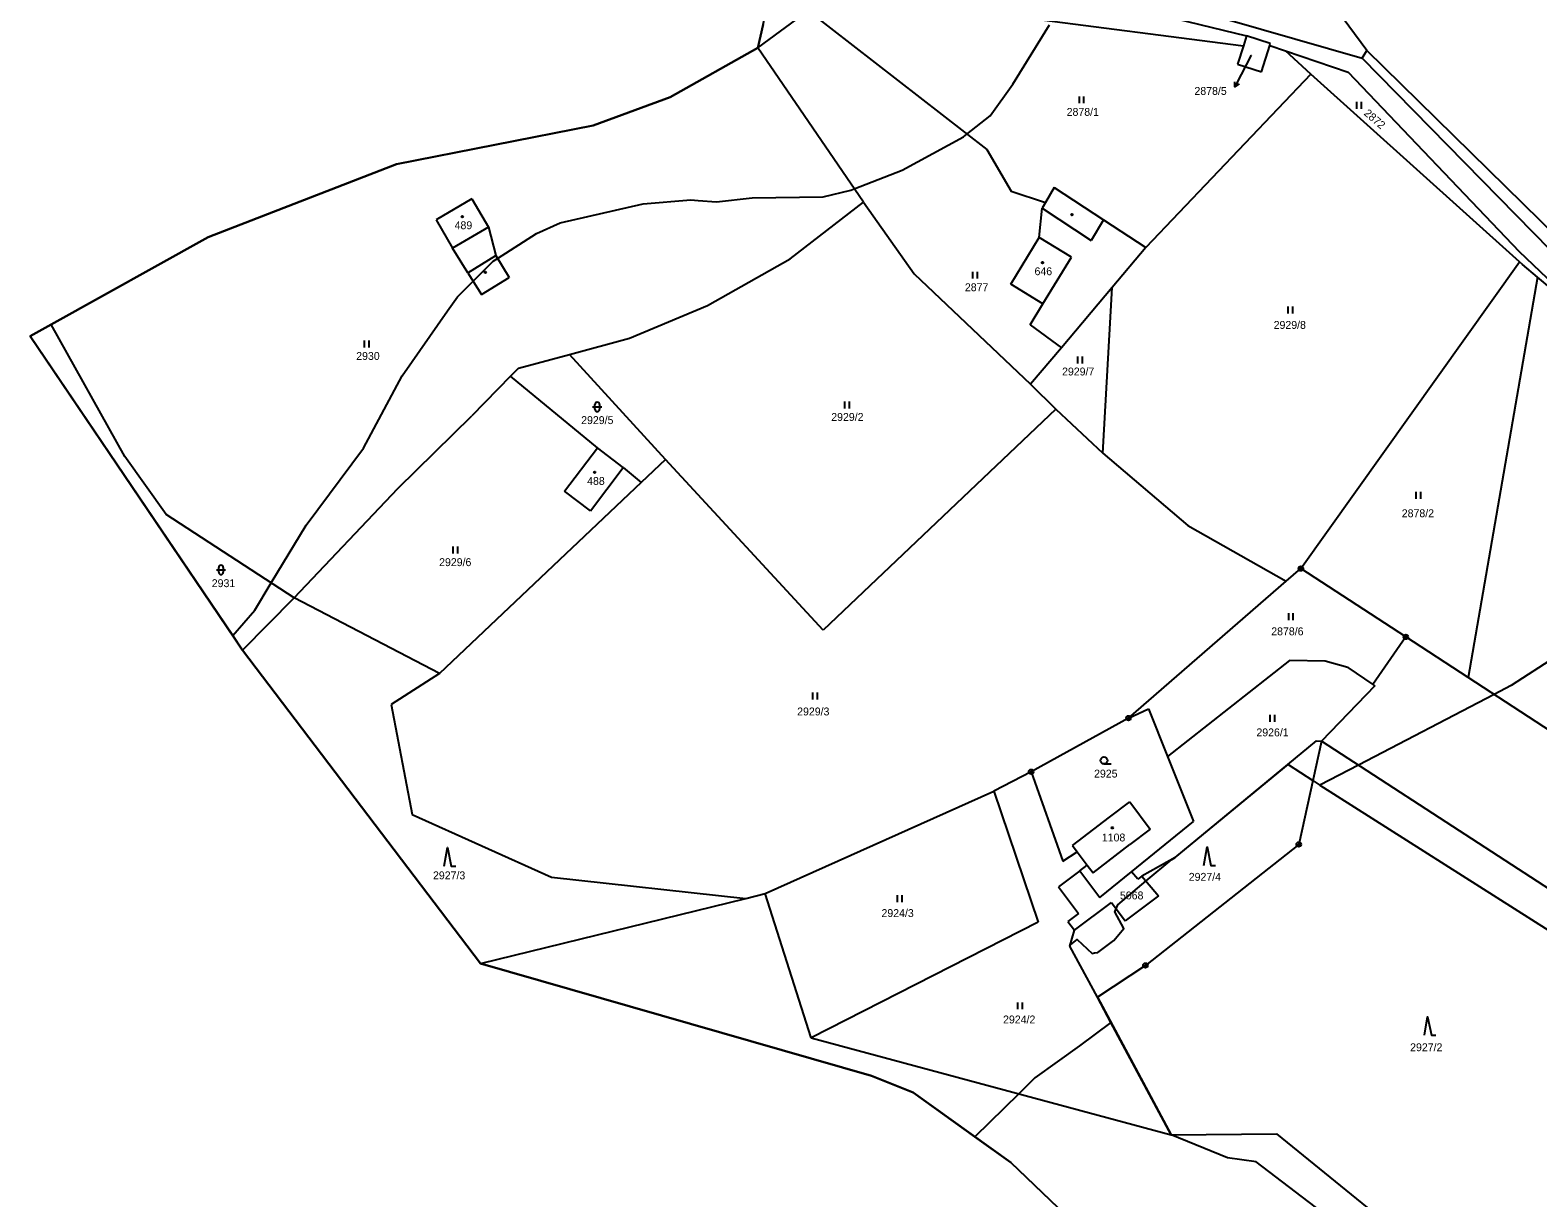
# Model space of a CAD drawing. Extents: x -439246 to -433691, y -1130252 to -1121148.
# Drawn here: x -439246.2 to -438921.2, y -1123867 to -1123615.3 of the extents above; entities that cross this region are included whole.
import ezdxf

# ---------------------------------------------------------------- set-up
doc = ezdxf.new("R2010")
doc.units = 0
for name, color, linetype in [('Vrstva 1', 7, 'Continuous'), ('Vrstva 13', 7, 'Continuous'), ('Vrstva 16', 7, 'Continuous'), ('Vrstva 18', 7, 'Continuous'), ('Vrstva 19', 7, 'Continuous'), ('Vrstva 24', 7, 'Continuous'), ('Vrstva 25', 7, 'Continuous'), ('Vrstva 3', 7, 'Continuous'), ('Vrstva 37', 7, 'Continuous'), ('Vrstva 4', 7, 'Continuous'), ('Vrstva 52', 7, 'Continuous'), ('Vrstva 6', 7, 'Continuous')]:
    doc.layers.add(name, color=color, linetype=linetype)

msp = doc.modelspace()

# ---------------------------------------------------------------- linework, layer by layer
at = {"layer": 'Vrstva 1'}
for p, q in [((-438967.8, -1123768.5), (-438972.71, -1123790.79)), ((-439013.52, -1123784.93), (-439009.12, -1123781.63)), ((-439009.12, -1123781.63), (-439004.7, -1123787.49)), ((-439004.7, -1123787.49), (-439009.08, -1123790.81)), ((-438972.71, -1123790.79), (-439005.76, -1123816.86)), ((-439016.11, -1123823.7), (-439022.02, -1123812.68)), ((-439005.76, -1123816.86), (-439016.11, -1123823.7)), ((-439016.11, -1123823.7), (-439000.21, -1123853.34))]:
    msp.add_line(p, q, dxfattribs=at)
for points in [[(-439059.67, -1123598.09), (-438983.99, -1123616.54)], [(-439089.28, -1123619.1), (-439078.49, -1123611.1)], [(-439078.49, -1123611.1), (-439039.96, -1123640.99)], [(-438957.99, -1123619.67), (-438965.77, -1123609.16)], [(-439032.56, -1123612.51), (-438984.64, -1123618.64)], [(-438988.05, -1123613), (-438959, -1123621.33)], [(-438983.99, -1123616.54), (-438984.64, -1123618.64)], [(-438978.84, -1123618.15), (-438983.99, -1123616.54)], [(-439066.56, -1123652.33), (-439089.28, -1123619.1)], [(-438984.64, -1123618.64), (-438985.9, -1123622.65)], [(-438980.74, -1123624.26), (-438978.97, -1123618.59)], [(-438978.97, -1123618.59), (-438978.84, -1123618.15)], [(-438978.97, -1123618.59), (-438975.56, -1123619.74)], [(-438970.11, -1123624.76), (-438975.56, -1123619.74)], [(-438975.56, -1123619.74), (-438962.03, -1123624.32)], [(-438959, -1123621.33), (-438957.99, -1123619.67)], [(-438901.81, -1123674.77), (-438957.99, -1123619.67)], [(-438985.9, -1123622.65), (-438980.74, -1123624.26)], [(-438962.03, -1123624.32), (-438925.2, -1123663.02)], [(-438903.71, -1123677.76), (-438959, -1123621.33)], [(-438970.11, -1123624.76), (-439005.63, -1123662.17)], [(-438925.14, -1123665.23), (-438970.11, -1123624.76)], [(-439039.96, -1123640.99), (-439034.71, -1123650.03)], [(-439034.71, -1123650.03), (-439027.32, -1123652.42)], [(-439025.44, -1123649.18), (-439027.32, -1123652.42)], [(-439025.44, -1123649.18), (-439014.82, -1123656.14)], [(-439150.93, -1123651.64), (-439158.68, -1123656.14)], [(-439150.93, -1123651.64), (-439147.37, -1123657.78)], [(-439082.3, -1123664.56), (-439066.56, -1123652.33)], [(-439066.56, -1123652.33), (-439055.59, -1123667.82)], [(-439028.63, -1123659.97), (-439028.04, -1123653.67)], [(-439027.32, -1123652.42), (-439028.04, -1123653.67)], [(-439158.68, -1123656.14), (-439155.12, -1123662.28)], [(-439014.82, -1123656.14), (-439005.63, -1123662.17)], [(-439147.37, -1123657.78), (-439145.8, -1123663.87)], [(-439034.78, -1123670.05), (-439028.63, -1123659.97)], [(-439151.81, -1123667.56), (-439155.12, -1123662.28)], [(-439005.63, -1123662.17), (-439012.89, -1123670.75)], [(-438925.2, -1123663.02), (-438905.79, -1123681.46)], [(-439145.8, -1123663.87), (-439142.9, -1123668.6)], [(-439100.17, -1123674.66), (-439082.3, -1123664.56)], [(-438972.24, -1123731.34), (-438925.14, -1123665.23)], [(-438924.44, -1123665.83), (-438925.14, -1123665.23)], [(-438921.21, -1123668.53), (-438924.44, -1123665.83)], [(-439151.81, -1123667.56), (-439148.91, -1123672.29)], [(-439148.91, -1123672.29), (-439142.9, -1123668.6)], [(-439055.59, -1123667.82), (-439030.53, -1123691.61)], [(-439027.86, -1123674.27), (-439034.78, -1123670.05)], [(-438921.21, -1123668.53), (-438936.16, -1123754.83)], [(-438905.79, -1123681.46), (-438921.21, -1123668.53)], [(-439012.89, -1123670.75), (-439023.88, -1123683.75)], [(-439116.95, -1123681.67), (-439100.17, -1123674.66)], [(-439030.62, -1123678.79), (-439027.86, -1123674.27)], [(-439225.78, -1123707.16), (-439241.65, -1123678.72)], [(-439030.62, -1123678.79), (-439023.88, -1123683.75)], [(-439129.91, -1123685.17), (-439116.95, -1123681.67)], [(-439140.91, -1123688.14), (-439129.91, -1123685.17)], [(-439109.23, -1123707.84), (-439129.91, -1123685.17)], [(-439023.88, -1123683.75), (-439030.53, -1123691.61)], [(-439140.91, -1123688.14), (-439142.6, -1123689.88)], [(-439142.6, -1123689.88), (-439150.94, -1123698.42)], [(-439123.9, -1123705.3), (-439142.6, -1123689.88)], [(-439030.53, -1123691.61), (-439025.06, -1123697)], [(-439166.93, -1123714.05), (-439150.94, -1123698.42)], [(-439025.06, -1123697), (-439075.23, -1123744.63)], [(-439130.96, -1123714.67), (-439123.9, -1123705.3)], [(-439118.35, -1123709.54), (-439123.9, -1123705.3)], [(-439216.83, -1123719.68), (-439225.78, -1123707.16)], [(-439109.23, -1123707.84), (-439114.44, -1123712.77)], [(-439075.23, -1123744.63), (-439109.23, -1123707.84)], [(-439125.41, -1123718.91), (-439118.35, -1123709.54)], [(-439118.35, -1123709.54), (-439114.44, -1123712.77)], [(-439189.26, -1123737.65), (-439166.93, -1123714.05)], [(-439114.44, -1123712.77), (-439157.93, -1123753.93)], [(-439125.41, -1123718.91), (-439130.96, -1123714.67)], [(-439189.26, -1123737.65), (-439216.83, -1123719.68)], [(-438975.39, -1123734.07), (-438972.24, -1123731.34)], [(-438949.62, -1123746.06), (-438972.24, -1123731.34)], [(-439009.4, -1123763.56), (-438975.39, -1123734.07)], [(-439200.39, -1123748.91), (-439189.26, -1123737.65)], [(-439157.93, -1123753.93), (-439189.26, -1123737.65)], [(-438949.62, -1123746.06), (-438956.74, -1123756.3)], [(-438936.16, -1123754.83), (-438949.62, -1123746.06)], [(-438974.71, -1123751.16), (-439000.98, -1123771.81)], [(-438967.04, -1123751.29), (-438974.71, -1123751.16)], [(-438962.14, -1123752.63), (-438967.04, -1123751.29)], [(-439157.93, -1123753.93), (-439168.35, -1123760.66)], [(-438962.14, -1123752.63), (-438956.74, -1123756.3)], [(-438956.28, -1123756.61), (-438967.8, -1123768.5)], [(-438956.74, -1123756.3), (-438956.28, -1123756.61)], [(-438910.17, -1123771.74), (-438936.16, -1123754.83)], [(-439168.35, -1123760.66), (-439163.84, -1123784.35)], [(-439009.4, -1123763.56), (-439030.4, -1123775.13)], [(-439009.4, -1123763.56), (-439005.09, -1123761.53)], [(-439005.09, -1123761.53), (-439000.98, -1123771.81)], [(-438999.34, -1123793.58), (-438968.84, -1123768.45)], [(-438968.84, -1123768.45), (-438967.8, -1123768.5)], [(-438894.39, -1123816.23), (-438967.8, -1123768.5)], [(-439000.98, -1123771.81), (-438995.36, -1123785.85)], [(-439030.4, -1123775.13), (-439038.46, -1123779.31)], [(-439030.4, -1123775.13), (-439023.55, -1123794.39)], [(-439087.69, -1123801.34), (-439038.46, -1123779.31)], [(-439038.46, -1123779.31), (-439028.84, -1123807.51)], [(-439163.84, -1123784.35), (-439133.8, -1123797.84)], [(-439021.47, -1123791.04), (-439013.52, -1123784.93)], [(-439008.73, -1123796.68), (-438995.36, -1123785.85)], [(-439023.55, -1123794.39), (-439020.44, -1123792.39)], [(-439021.47, -1123791.04), (-439020.44, -1123792.39)], [(-439020.44, -1123792.39), (-439018.29, -1123795.25)], [(-439017.03, -1123796.92), (-439009.08, -1123790.81)], [(-439019.88, -1123796.45), (-439024.52, -1123799.93)], [(-439019.88, -1123796.45), (-439018.29, -1123795.25)], [(-439019.88, -1123796.45), (-439015.56, -1123802.2)], [(-439018.29, -1123795.25), (-439017.03, -1123796.92)], [(-439015.56, -1123802.2), (-439008.73, -1123796.68)], [(-439007.41, -1123798.29), (-439008.73, -1123796.68)], [(-438999.34, -1123793.58), (-439006.5, -1123797.59)], [(-439133.8, -1123797.84), (-439091.86, -1123802.42)], [(-439024.52, -1123799.93), (-439020.19, -1123805.69)], [(-439006.5, -1123797.59), (-439007.41, -1123798.29)], [(-439006.5, -1123797.59), (-439002.96, -1123801.87)], [(-439091.86, -1123802.42), (-439087.69, -1123801.34)], [(-439077.81, -1123832.48), (-439087.69, -1123801.34)], [(-439021.03, -1123809.29), (-439013.08, -1123803.31)], [(-439013.08, -1123803.31), (-439010.12, -1123807.25)], [(-439002.96, -1123801.87), (-439010.12, -1123807.25)], [(-439020.19, -1123805.69), (-439022.46, -1123807.39)], [(-439028.84, -1123807.51), (-439077.81, -1123832.48)], [(-439022.46, -1123807.39), (-439021.03, -1123809.29)], [(-439022.02, -1123812.68), (-439021.03, -1123809.29)], [(-439077.81, -1123832.48), (-439000.21, -1123853.34)]]:
    msp.add_lwpolyline(points, dxfattribs=at)
at = {"layer": 'Vrstva 13'}
for points in [[(-439088.17, -1123614.05), (-439089.28, -1123619.1)], [(-439089.28, -1123619.1), (-439108.19, -1123629.76)], [(-439108.19, -1123629.76), (-439124.77, -1123635.84)], [(-439124.77, -1123635.84), (-439167.19, -1123644.14)], [(-439167.19, -1123644.14), (-439207.79, -1123659.89)], [(-439207.79, -1123659.89), (-439241.65, -1123678.72)], [(-439241.65, -1123678.72), (-439246.17, -1123681.23)], [(-439246.17, -1123681.23), (-439200.39, -1123748.91)], [(-439200.39, -1123748.91), (-439149.12, -1123816.41)], [(-439149.12, -1123816.41), (-439064.82, -1123840.69)], [(-439064.82, -1123840.69), (-439055.79, -1123844.28)], [(-439055.79, -1123844.28), (-439034.8, -1123859.36)], [(-439034.8, -1123859.36), (-439004.21, -1123888.59)]]:
    msp.add_lwpolyline(points, dxfattribs=at)
at = {"layer": 'Vrstva 16'}
msp.add_line((-438985.09, -1123624.87), (-438986.47, -1123627.54), dxfattribs=at)
for points in [[(-438982.94, -1123620.71), (-438985.09, -1123624.87)], [(-438985.56, -1123626.88), (-438986.47, -1123627.54), (-438986.45, -1123626.42)]]:
    msp.add_lwpolyline(points, dxfattribs=at)
at = {"layer": 'Vrstva 24'}
for centre, radius in [((-438972.24, -1123731.34), 0.5), ((-438972.24, -1123731.34), 0.1), ((-438949.62, -1123746.06), 0.5), ((-438949.62, -1123746.06), 0.1), ((-439009.4, -1123763.56), 0.5), ((-439009.4, -1123763.56), 0.1), ((-439030.4, -1123775.13), 0.5), ((-439030.4, -1123775.13), 0.1), ((-438972.71, -1123790.79), 0.5), ((-438972.71, -1123790.79), 0.1), ((-439005.76, -1123816.86), 0.5), ((-439005.76, -1123816.86), 0.1)]:
    msp.add_circle(centre, radius, dxfattribs=at)
at = {"layer": 'Vrstva 25'}
for p, q in [((-439020, -1123631.06), (-439020, -1123629.56)), ((-439019, -1123631.06), (-439019, -1123629.56)), ((-438960.17, -1123632.22), (-438960.17, -1123630.72)), ((-438959.17, -1123632.22), (-438959.17, -1123630.72)), ((-439042.94, -1123668.85), (-439042.94, -1123667.35)), ((-439041.94, -1123668.85), (-439041.94, -1123667.35)), ((-438975.01, -1123676.34), (-438975.01, -1123674.84)), ((-438974.01, -1123676.34), (-438974.01, -1123674.84)), ((-439174.09, -1123683.66), (-439174.09, -1123682.16)), ((-439173.09, -1123683.66), (-439173.09, -1123682.16)), ((-439020.34, -1123687.14), (-439020.34, -1123685.64)), ((-439019.34, -1123687.14), (-439019.34, -1123685.64)), ((-439124.43, -1123696.99), (-439124.43, -1123695.99)), ((-439123.43, -1123695.99), (-439123.43, -1123696.99)), ((-439070.52, -1123696.81), (-439070.52, -1123695.31)), ((-439069.52, -1123696.81), (-439069.52, -1123695.31)), ((-439124.93, -1123696.49), (-439122.93, -1123696.49)), ((-438947.41, -1123716.32), (-438947.41, -1123714.82)), ((-438946.41, -1123716.32), (-438946.41, -1123714.82)), ((-439155, -1123728.1), (-439155, -1123726.6)), ((-439154, -1123728.1), (-439154, -1123726.6)), ((-439206.03, -1123731.63), (-439204.03, -1123731.63)), ((-439205.53, -1123732.13), (-439205.53, -1123731.13)), ((-439204.53, -1123731.13), (-439204.53, -1123732.13)), ((-438974.87, -1123742.42), (-438974.87, -1123740.92)), ((-438973.87, -1123742.42), (-438973.87, -1123740.92)), ((-439077.46, -1123759.55), (-439077.46, -1123758.05)), ((-439076.46, -1123759.55), (-439076.46, -1123758.05)), ((-438978.85, -1123764.36), (-438978.85, -1123762.86)), ((-438977.85, -1123764.36), (-438977.85, -1123762.86)), ((-439014.71, -1123773.44), (-439013.11, -1123773.44)), ((-439059.17, -1123803.25), (-439059.17, -1123801.75)), ((-439058.17, -1123803.25), (-439058.17, -1123801.75)), ((-439033.25, -1123826.32), (-439033.25, -1123824.82)), ((-439032.25, -1123826.32), (-439032.25, -1123824.82))]:
    msp.add_line(p, q, dxfattribs=at)
for points in [[(-439156.93, -1123795.44), (-439156.23, -1123791.44), (-439155.43, -1123795.44), (-439154.43, -1123795.44)], [(-438993.15, -1123795.3), (-438992.45, -1123791.3), (-438991.65, -1123795.3), (-438990.65, -1123795.3)], [(-438945.62, -1123831.92), (-438944.92, -1123827.92), (-438944.12, -1123831.92), (-438943.12, -1123831.92)]]:
    msp.add_lwpolyline(points, dxfattribs=at)
for centre, radius in [((-439153.02, -1123655.49), 0.175), ((-439021.6, -1123655.06), 0.175), ((-439027.94, -1123665.41), 0.175), ((-439148.03, -1123667.48), 0.175), ((-439124.46, -1123710.6), 0.175), ((-439014.71, -1123772.69), 0.75), ((-439012.9, -1123787.21), 0.175)]:
    msp.add_circle(centre, radius, dxfattribs=at)
for centre, start, end in [((-439123.93, -1123695.99), 0, 180), ((-439123.93, -1123696.99), 180, 0), ((-439205.03, -1123731.13), 0, 180), ((-439205.03, -1123732.13), 180, 0)]:
    msp.add_arc(centre, 0.5, start, end, dxfattribs=at)
at = {"layer": 'Vrstva 3'}
for points in [[(-439150.93, -1123651.64), (-439158.68, -1123656.14)], [(-439150.93, -1123651.64), (-439147.37, -1123657.78)], [(-439158.68, -1123656.14), (-439155.12, -1123662.28)], [(-439147.37, -1123657.78), (-439155.12, -1123662.28)], [(-439034.78, -1123670.05), (-439028.63, -1123659.97)], [(-439021.71, -1123664.19), (-439028.63, -1123659.97)], [(-439027.86, -1123674.27), (-439021.71, -1123664.19)], [(-439027.86, -1123674.27), (-439034.78, -1123670.05)], [(-439130.96, -1123714.67), (-439123.9, -1123705.3)], [(-439118.35, -1123709.54), (-439123.9, -1123705.3)], [(-439125.41, -1123718.91), (-439118.35, -1123709.54)], [(-439125.41, -1123718.91), (-439130.96, -1123714.67)], [(-439013.52, -1123784.93), (-439009.12, -1123781.63)], [(-439009.12, -1123781.63), (-439004.7, -1123787.49)], [(-439021.47, -1123791.04), (-439013.52, -1123784.93)], [(-439004.7, -1123787.49), (-439009.08, -1123790.81)], [(-439021.47, -1123791.04), (-439020.44, -1123792.39)], [(-439020.44, -1123792.39), (-439018.29, -1123795.25)], [(-439017.03, -1123796.92), (-439009.08, -1123790.81)], [(-439018.29, -1123795.25), (-439017.03, -1123796.92)]]:
    msp.add_lwpolyline(points, dxfattribs=at)
at = {"layer": 'Vrstva 37'}
for centre in [(-439153.02, -1123655.49), (-439027.94, -1123665.41), (-439124.46, -1123710.6), (-439012.9, -1123787.21)]:
    msp.add_circle(centre, 0.175, dxfattribs=at)
at = {"layer": 'Vrstva 4'}
for points in [[(-439028.04, -1123653.67), (-439017.42, -1123660.63)], [(-439014.82, -1123656.14), (-439017.42, -1123660.63)], [(-439147.37, -1123657.78), (-439155.12, -1123662.28)], [(-439021.71, -1123664.19), (-439028.63, -1123659.97)], [(-439151.81, -1123667.56), (-439145.8, -1123663.87)], [(-439027.86, -1123674.27), (-439021.71, -1123664.19)]]:
    msp.add_lwpolyline(points, dxfattribs=at)
at = {"layer": 'Vrstva 52'}
for points in [[(-439202.5, -1123745.79), (-439246.17, -1123681.23), (-439241.65, -1123678.72), (-439207.79, -1123659.89), (-439167.19, -1123644.14), (-439124.77, -1123635.84), (-439108.19, -1123629.76), (-439089.28, -1123619.1), (-439088.17, -1123614.05), (-439083.4, -1123592.31), (-439082.46, -1123589.45), (-439098.91, -1123581.72), (-439166.07, -1123550.16), (-439158.81, -1123541.62), (-439153.3, -1123535.13), (-439145.43, -1123525.87), (-439134.25, -1123512.71), (-439127.24, -1123504.46), (-439099.99, -1123481)], [(-439202.5, -1123745.79), (-439197.73, -1123740.32), (-439194.18, -1123734.44), (-439186.65, -1123721.99), (-439174.29, -1123705.37), (-439165.98, -1123689.82), (-439156.18, -1123675.76), (-439154.05, -1123672.77), (-439150.68, -1123669.4), (-439146.38, -1123665.1), (-439145.42, -1123664.49), (-439137, -1123659.13), (-439131.89, -1123656.79), (-439113.99, -1123652.74), (-439103.76, -1123651.89), (-439102.19, -1123652.01), (-439098.23, -1123652.32), (-439090.55, -1123651.46), (-439075.21, -1123651.25), (-439069.25, -1123649.76), (-439068.51, -1123649.48), (-439058.17, -1123645.5), (-439044.95, -1123638.25), (-439044.22, -1123637.68), (-439039.2, -1123633.78), (-439034.3, -1123626.96), (-439026.42, -1123614.18)], [(-439042.5, -1123853.82), (-439055.79, -1123844.28), (-439064.82, -1123840.69), (-439149.12, -1123816.41), (-439200.39, -1123748.91), (-439202.5, -1123745.79)], [(-438917.32, -1123750.33), (-438926.91, -1123756.51), (-438930.61, -1123758.44), (-438959.83, -1123773.68), (-438968.16, -1123778.02)], [(-439013.18, -1123829.16), (-439016.11, -1123823.7), (-439022.02, -1123812.68), (-439021.94, -1123812.43), (-439020.45, -1123811.27), (-439017.25, -1123814.26), (-439016.71, -1123814.17), (-439015.98, -1123814.04), (-439012.57, -1123811.49), (-439010.43, -1123808.93), (-439012.35, -1123805.31), (-439012.07, -1123804.65), (-439011.71, -1123803.82), (-439005.61, -1123798.66), (-439000.08, -1123794), (-438999.34, -1123793.58), (-438975, -1123773.53), (-438969.68, -1123777.02), (-438968.16, -1123778.02)], [(-438968.16, -1123778.02), (-438918.81, -1123809.36), (-438906.03, -1123816.81), (-438905.88, -1123816.98), (-438903.04, -1123820.01), (-438899, -1123822.35), (-438888.98, -1123842.38), (-438885.53, -1123849.59), (-438883.52, -1123855.08), (-438903.57, -1123913.2), (-438916.21, -1123949.86)], [(-439013.18, -1123829.16), (-439019.98, -1123834.17), (-439029.61, -1123841.1), (-439033.06, -1123844.51), (-439042.5, -1123853.82)], [(-438913.61, -1123937.02), (-438908.16, -1123920.58), (-438907.24, -1123917.82), (-438949.5, -1123883.93), (-438981.88, -1123859.22), (-438988.06, -1123858.36), (-439000.21, -1123853.34), (-439013.18, -1123829.16)], [(-438917.52, -1123948.83), (-438959.38, -1123916), (-439004.21, -1123888.59), (-439034.8, -1123859.36), (-439042.5, -1123853.82)]]:
    msp.add_lwpolyline(points, dxfattribs=at)
at = {"layer": 'Vrstva 6'}
for points in [[(-439014.91, -1123706.43), (-439012.89, -1123670.75)], [(-439025.06, -1123697), (-439014.91, -1123706.43)], [(-439014.91, -1123706.43), (-438996.63, -1123722.03)], [(-438996.63, -1123722.03), (-438975.39, -1123734.07)], [(-439149.12, -1123816.41), (-439091.86, -1123802.42)], [(-439000.21, -1123853.34), (-438977.48, -1123853.16)], [(-438977.48, -1123853.16), (-438903.57, -1123913.2)]]:
    msp.add_lwpolyline(points, dxfattribs=at)

# ---------------------------------------------------------------- texts
at = {"layer": 'Vrstva 16'}
msp.add_text('2878/5', height=1.7, dxfattribs=at).set_placement((-438995.18, -1123629.24))
at = {"layer": 'Vrstva 18'}
for s, height, p in [('2878/5', 0.1, (-438983.17, -1123620.71)), ('2878/1', 1.7, (-439022.73, -1123633.76)), ('2877', 1.7, (-439044.67, -1123671.55)), ('2929/8', 1.7, (-438978.11, -1123679.67)), ('2930', 1.7, (-439175.88, -1123686.36)), ('2929/7', 1.7, (-439023.72, -1123689.71)), ('2929/5', 1.7, (-439127.39, -1123700.19)), ('2929/2', 1.7, (-439073.48, -1123699.51)), ('2878/2', 1.7, (-438950.49, -1123720.26)), ('2929/6', 1.7, (-439158.01, -1123730.8)), ('2931', 1.7, (-439207.02, -1123735.33)), ('2878/6', 1.7, (-438978.63, -1123745.71)), ('2929/3', 1.7, (-439080.83, -1123762.98)), ('2926/1', 1.7, (-438981.83, -1123767.49)), ('2925', 1.7, (-439016.82, -1123776.37)), ('2927/3', 1.7, (-439159.33, -1123798.3)), ('2927/4', 1.7, (-438996.41, -1123798.62)), ('5068', 1.7, (-439011.24, -1123802.63)), ('2924/3', 1.7, (-439062.65, -1123806.43)), ('2924/2', 1.7, (-439036.44, -1123829.36)), ('2927/2', 1.7, (-438948.69, -1123835.35))]:
    msp.add_text(s, height=height, dxfattribs=at).set_placement(p)
msp.add_text('2872', height=1.7, rotation=319.0308, dxfattribs=at).set_placement((-438958.79, -1123633.42))
at = {"layer": 'Vrstva 19'}
for s, p in [('489', (-439154.67, -1123658.19)), ('646', (-439029.66, -1123668.11)), ('488', (-439126.1, -1123713.3)), ('1108', (-439015.15, -1123790.14))]:
    msp.add_text(s, height=1.7, dxfattribs=at).set_placement(p)

doc.saveas('drawing.dxf')
